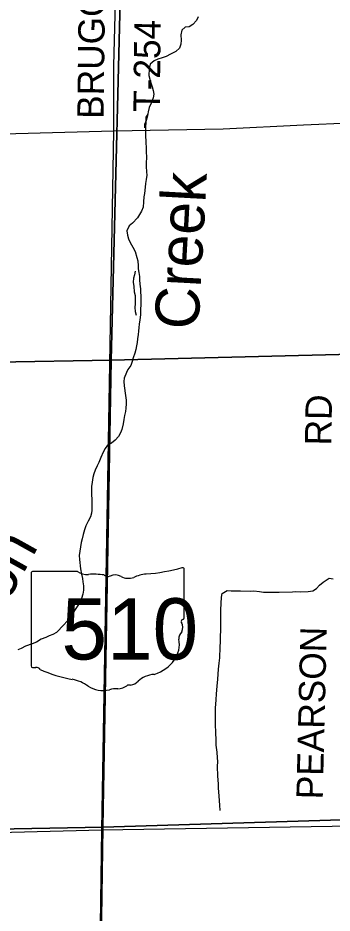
# Model space of a CAD drawing. Extents: x 1588073 to 2013523, y 1090242 to 1357120.
# Drawn here: x 1837534 to 1841105, y 1233146 to 1243328 of the extents above; entities that cross this region are included whole.
import ezdxf

# ---------------------------------------------------------------- set-up
doc = ezdxf.new("R2010")
doc.units = 0
for name, color, linetype in [('GM_X_County_Road', 7, 'Continuous'), ('GM_X_Minor_River', 7, 'Continuous'), ('GM_X_Minor_River_Text', 7, 'Continuous'), ('GM_X_Section', 7, 'Continuous'), ('GM_X_State_Location', 7, 'Continuous'), ('GM_X_State_Route', 7, 'Continuous'), ('GM_X_State_Shield', 7, 'Continuous'), ('GM_X_Township_Road', 7, 'Continuous'), ('GM_X_Township_Road_Text', 7, 'Continuous'), ('GM_X_US_Route', 7, 'Continuous')]:
    doc.layers.add(name, color=color, linetype=linetype)

msp = doc.modelspace()

# ---------------------------------------------------------------- linework, layer by layer
at = {"layer": 'GM_X_County_Road'}
for points in [[(1827976, 1236206), (1828683, 1235951), (1830569, 1235155), (1831879, 1234555), (1833217, 1233960), (1835843, 1234026), (1838488, 1234093)], [(1838488, 1234093), (1841107, 1234134), (1843782, 1234247)]]:
    msp.add_lwpolyline(points, dxfattribs=at)
at = {"layer": 'GM_X_Minor_River'}
for points in [[(1839584, 1243339), (1839564, 1243297), (1839524, 1243252), (1839480, 1243226), (1839436, 1243222), (1839396, 1243190), (1839386, 1243135), (1839389, 1243075), (1839385, 1243029), (1839371, 1242985), (1839331, 1242945), (1839269, 1242916), (1839221, 1242888), (1839173, 1242872), (1839125, 1242860), (1839083, 1242839), (1839039, 1242803), (1839028, 1242747), (1839024, 1242671), (1839042, 1242599), (1839059, 1242545), (1839073, 1242502), (1839079, 1242462), (1839071, 1242418), (1839050, 1242356), (1839028, 1242310), (1839016, 1242258), (1839008, 1242213), (1838991, 1242161), (1838973, 1242117), (1838973, 1242077)], [(1839012, 1242234), (1838990, 1242199), (1838987, 1242153), (1838983, 1242073), (1838983, 1242035), (1838985, 1241997), (1838990, 1241911), (1838992, 1241850), (1838992, 1241806), (1838995, 1241742), (1838993, 1241676), (1838993, 1241636), (1838996, 1241576), (1838998, 1241538), (1838994, 1241491), (1838986, 1241443), (1838982, 1241403), (1838973, 1241331), (1838967, 1241293), (1838963, 1241235), (1838957, 1241176), (1838938, 1241130), (1838918, 1241090), (1838894, 1241054), (1838838, 1240993), (1838798, 1240963), (1838774, 1240905), (1838779, 1240855), (1838791, 1240815), (1838811, 1240773), (1838842, 1240721), (1838866, 1240669), (1838886, 1240603), (1838898, 1240565), (1838903, 1240508), (1838903, 1240472), (1838907, 1240430), (1838915, 1240386), (1838918, 1240350), (1838922, 1240300), (1838926, 1240246), (1838928, 1240208), (1838931, 1240166), (1838931, 1240114), (1838931, 1240063), (1838929, 1240013), (1838926, 1239949), (1838920, 1239893), (1838914, 1239845), (1838908, 1239805), (1838905, 1239764), (1838901, 1239728), (1838895, 1239678), (1838889, 1239634), (1838881, 1239596), (1838874, 1239556), (1838862, 1239516), (1838846, 1239463), (1838832, 1239419), (1838816, 1239373), (1838784, 1239329), (1838767, 1239293), (1838743, 1239230), (1838739, 1239192), (1838743, 1239144), (1838758, 1239032), (1838766, 1238980), (1838766, 1238938), (1838761, 1238888), (1838757, 1238849), (1838747, 1238807), (1838737, 1238759), (1838731, 1238711), (1838716, 1238647), (1838702, 1238609), (1838678, 1238568), (1838640, 1238526), (1838600, 1238490), (1838554, 1238468), (1838526, 1238431), (1838503, 1238387), (1838477, 1238327), (1838455, 1238269), (1838435, 1238233), (1838411, 1238184), (1838396, 1238142), (1838386, 1238102), (1838380, 1238048), (1838372, 1237998), (1838369, 1237950), (1838369, 1237905), (1838375, 1237851), (1838375, 1237813), (1838374, 1237767), (1838376, 1237729), (1838372, 1237693), (1838358, 1237651), (1838334, 1237602), (1838306, 1237552), (1838293, 1237506), (1838277, 1237450)], [(1838869, 1240446), (1838858, 1240406), (1838849, 1240366), (1838846, 1240320), (1838852, 1240272), (1838855, 1240213), (1838867, 1240169), (1838866, 1240121), (1838867, 1240075), (1838864, 1240035), (1838866, 1239990), (1838879, 1239946)], [(1838277, 1237450), (1838265, 1237402), (1838253, 1237361), (1838246, 1237313), (1838240, 1237261), (1838232, 1237213), (1838234, 1237167), (1838247, 1237063), (1838259, 1236999), (1838269, 1236950), (1838274, 1236912), (1838280, 1236868), (1838278, 1236818), (1838272, 1236772), (1838259, 1236722), (1838231, 1236668), (1838207, 1236631), (1838179, 1236587), (1838157, 1236547), (1838123, 1236507), (1838092, 1236462), (1838058, 1236424), (1837972, 1236338), (1837930, 1236315), (1837888, 1236301), (1837850, 1236281), (1837798, 1236261), (1837744, 1236226), (1837696, 1236210), (1837622, 1236180), (1837570, 1236156), (1837532, 1236139)], [(1839835, 1234313), (1839829, 1234372), (1839824, 1234422), (1839822, 1234478), (1839816, 1234567), (1839816, 1234611), (1839808, 1234707), (1839803, 1234812), (1839805, 1234868), (1839802, 1234910), (1839798, 1234976), (1839788, 1235055), (1839786, 1235121), (1839784, 1235193), (1839781, 1235298), (1839782, 1235342), (1839781, 1235430), (1839782, 1235478), (1839787, 1235573), (1839793, 1235639), (1839801, 1235725), (1839806, 1235805), (1839813, 1235921), (1839821, 1235987), (1839831, 1236049), (1839834, 1236171), (1839838, 1236233), (1839836, 1236305), (1839839, 1236349), (1839840, 1236434), (1839842, 1236530), (1839842, 1236596), (1839846, 1236666), (1839850, 1236740), (1839855, 1236782), (1839912, 1236813), (1839959, 1236811), (1840063, 1236812), (1840175, 1236809), (1840217, 1236810), (1840279, 1236804), (1840325, 1236797), (1840401, 1236795), (1840503, 1236794), (1840654, 1236799), (1840694, 1236802), (1840750, 1236801), (1840834, 1236804), (1840885, 1236811), (1840928, 1236836), (1840963, 1236877), (1841004, 1236908), (1841071, 1236956), (1841119, 1236948)]]:
    msp.add_lwpolyline(points, dxfattribs=at)
at = {"layer": 'GM_X_Section'}
for points in [[(1844090, 1244876), (1843922, 1239569), (1838594, 1239435), (1838728, 1244740)], [(1838728, 1244740), (1838594, 1239435), (1833393, 1239344), (1833444, 1244617)], [(1838594, 1239435), (1843922, 1239569), (1843801, 1234286), (1838499, 1234122)], [(1833393, 1239344), (1838594, 1239435), (1838499, 1234122), (1833261, 1234025)], [(1838499, 1234122), (1843801, 1234286), (1843703, 1228699), (1838419, 1228704)], [(1833261, 1234025), (1838499, 1234122), (1838419, 1228704), (1833158, 1228711)]]:
    msp.add_lwpolyline(points, close=True, dxfattribs=at)
at = {"layer": 'GM_X_State_Route'}
msp.add_lwpolyline([(1837979, 1210040), (1837985, 1212953), (1838096, 1218216), (1838170, 1218318), (1838201, 1218383), (1838249, 1220869), (1838331, 1223513), (1838394, 1227694), (1838415, 1228941), (1838488, 1234093), (1838626, 1242044)], dxfattribs=at)
at = {"layer": 'GM_X_State_Shield'}
for p, q in [((1838211, 1237031), (1837702, 1237031)), ((1839425, 1236504), (1839425, 1237057)), ((1837684, 1237013), (1837684, 1235956)), ((1839424, 1236504), (1839425, 1236504))]:
    msp.add_line(p, q, dxfattribs=at)
for centre, major_axis, start_param, end_param in [((1837704, 1237015), (20.2, 0), 1.712693, 3.28349), ((1838333, 1237153), (196, 0), 4.042523, 4.731795), ((1838805, 1238471), (1845, 0), 4.814394, 5.042369), ((1839405, 1237059), (19.4, 0), 6.141152, 7.989035), ((1838397, 1236438), (702, 0), 1.404758, 1.657858), ((1838557, 1237020), (56.4, 0), 3.836095, 5.185415), ((1838640, 1236898), (117, 0), 0.950623, 2.079405), ((1838791, 1237066), (141, 0), 4.081561, 5.145723), ((1839040, 1236708), (371, 0), 1.699011, 2.107814), ((1839420, 1236464), (30, 0), 1.883978, 3.671073), ((1839229, 1236394), (180, 0), 5.934695, 6.695948), ((1839404, 1236502), (20.7, 0), 5.05454, 6.418171), ((1839494, 1236273), (131, 0), 2.387724, 3.262537), ((1838908, 1236203), (462, 0), 5.101752, 6.440018), ((1837705, 1235954), (20.3, 0), 3.00124, 4.508301), ((1837708, 1236062), (155, 0), 4.665946, 4.897461), ((1837739, 1235895), (56, 0), 0.519207, 1.627899), ((1838446, 1236844), (1333, 0), 4.195997, 4.488961), ((1838049, 1235481), (417, 0), 0.823519, 1.323587), ((1839103, 1235659), (253, 0), 1.647645, 2.488434), ((1838500, 1235890), (265, 0), 4.026481, 4.996735), ((1838653, 1235524), (217, 0), 1.495662, 1.94098), ((1838672, 1235811), (141, 0), 4.691044, 5.507374), ((1838799, 1235708), (39.7, 0), 1.147584, 2.315152), ((1838782, 1235854), (149, 0), 4.937069, 5.64225)]:
    msp.add_ellipse(centre, major_axis=major_axis, ratio=0.8, start_param=start_param, end_param=end_param, dxfattribs=at)
at = {"layer": 'GM_X_Township_Road'}
msp.add_lwpolyline([(1838626, 1242044), (1838625, 1242786), (1838650, 1243794), (1838642, 1244005), (1838653, 1244139), (1838863, 1244704), (1838878, 1245011), (1838908, 1245651), (1838928, 1246077)], dxfattribs=at)
at = {"layer": 'GM_X_US_Route'}
msp.add_lwpolyline([(1837161, 1241993), (1837370, 1242009), (1838626, 1242044), (1839866, 1242065), (1840781, 1242111), (1841299, 1242135), (1841629, 1242151), (1842607, 1242163), (1843519, 1242203), (1843699, 1242210), (1843714, 1242211)], dxfattribs=at)

# ---------------------------------------------------------------- texts
at = {"layer": 'GM_X_Minor_River_Text'}
for s, rotation, p in [('Creek', 86.8676, (1839585, 1239775)), ('Raccoon', 60.817, (1836485, 1235013))]:
    msp.add_text(s, height=500.3, rotation=rotation, dxfattribs=at).set_placement(p)
at = {"layer": 'GM_X_State_Location'}
for s in ['s', 'r']:
    msp.add_text(s, height=1, dxfattribs=at).set_placement((1838535, 1236414))
msp.add_text('510', height=1, rotation=0, dxfattribs=at).set_placement((1838182, 1236341))
at = {"layer": 'GM_X_State_Shield'}
msp.add_text('510', height=696.1, dxfattribs=at).set_placement((1838030, 1236030))
at = {"layer": 'GM_X_Township_Road_Text'}
for s, rotation, p in [('BRUGGER', 89.2925, (1838508, 1242178)), ('T-254', 89.448, (1839147, 1242257)), ('RD', 89.0127, (1841096, 1238463)), ('PEARSON', 88.6428, (1840999, 1234437))]:
    msp.add_text(s, height=300, rotation=rotation, dxfattribs=at).set_placement(p)

doc.saveas('drawing.dxf')
